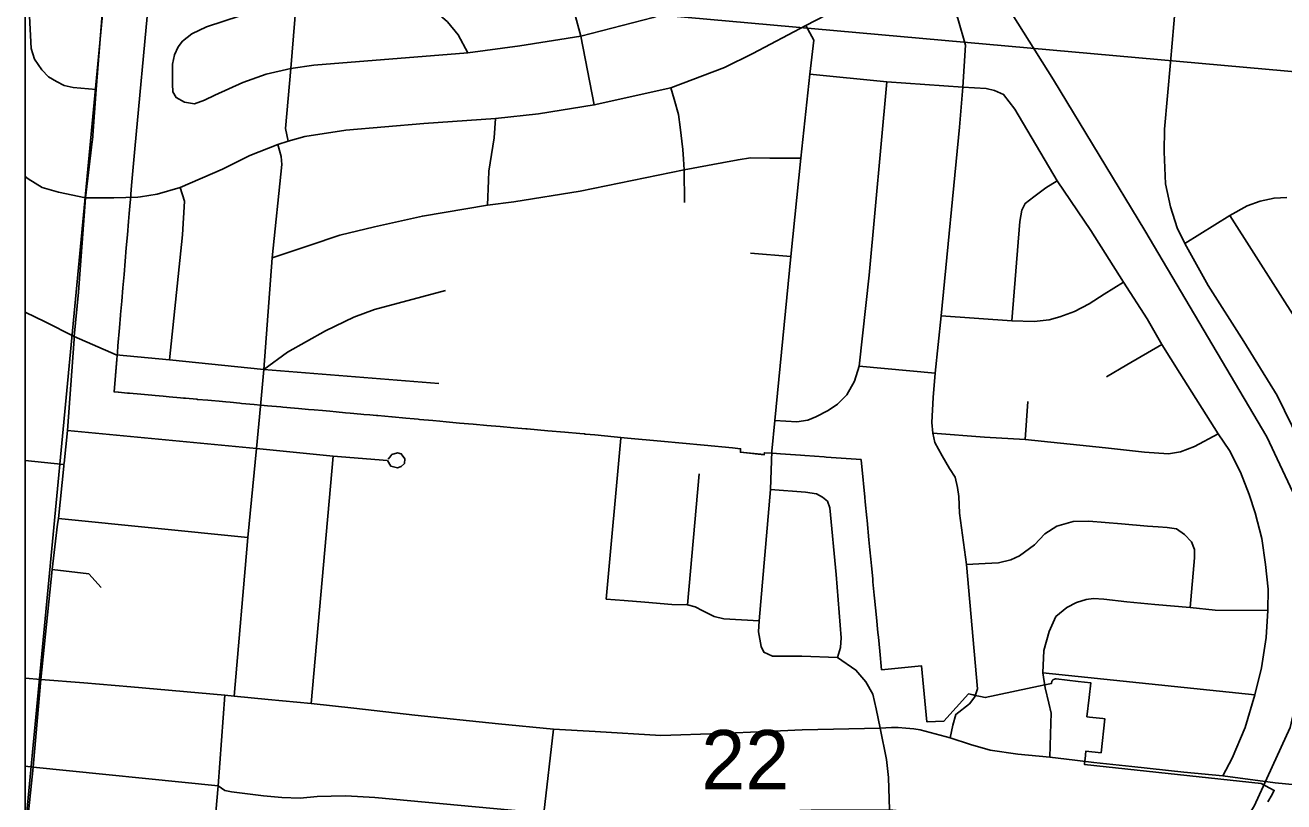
# Model space of a CAD drawing. Extents: x 0 to 34, y 0 to 22.
# Drawn here: x 1.912 to 2.802, y 20.047 to 20.596 of the extents above; entities that cross this region are included whole.
import ezdxf

# ---------------------------------------------------------------- set-up
doc = ezdxf.new("R2010")
doc.units = 0
for name, color, linetype in [('GM_X_City_Street', 7, 'Continuous'), ('GM_X_Corporation', 7, 'Continuous'), ('GM_X_County_Road', 7, 'Continuous'), ('GM_X_Rail_Line', 7, 'Continuous'), ('GM_X_Section_Text', 7, 'Continuous')]:
    doc.layers.add(name, color=color, linetype=linetype)

msp = doc.modelspace()

# ---------------------------------------------------------------- linework, layer by layer
at = {"layer": 'GM_X_City_Street'}
for p, q in [((1.95448, 20.47385), (1.95934, 20.51369)), ((2.42491, 20.43476), (2.45328, 20.43226)), ((2.50173, 20.35467), (2.55547, 20.34969)), ((2.6192, 20.30292), (2.62112, 20.32978)), ((2.32285, 20.18999), (2.33308, 20.3038)), ((1.91189, 20.28811), (1.93926, 20.28508)), ((2.11414, 20.11616), (2.12969, 20.29118)), ((2.38026, 20.1859), (2.38847, 20.27859)), ((1.93535, 20.247), (2.0693, 20.23366)), ((2.63168, 20.13791), (2.78146, 20.12221))]:
    msp.add_line(p, q, dxfattribs=at)
for points in [[(1.95934, 20.51369), (1.95946, 20.51469), (1.96211, 20.55056), (1.96959, 20.64553), (1.9733, 20.6819)], [(1.99348, 20.47454), (2.00521, 20.47651), (2.02158, 20.48103), (2.05148, 20.49419), (2.07073, 20.50374), (2.09058, 20.51158), (2.098, 20.51379), (2.10958, 20.51723), (2.13875, 20.52176), (2.1939, 20.52629), (2.24447, 20.52999), (2.27504, 20.53328), (2.31438, 20.53953), (2.36843, 20.55154), (2.40655, 20.566), (2.42641, 20.57581), (2.46391, 20.59579), (2.47805, 20.60297), (2.52127, 20.62496), (2.5523, 20.64236), (2.60775, 20.67219)], [(1.99611, 20.6782), (2.00714, 20.67239), (2.01415, 20.66977), (2.0286, 20.66929), (2.05071, 20.67141), (2.08401, 20.67451), (2.1089, 20.67492), (2.13131, 20.674), (2.13762, 20.67296), (2.27676, 20.63012), (2.28483, 20.62555), (2.29079, 20.61943), (2.29569, 20.61323), (2.30042, 20.60474), (2.30488, 20.58822), (2.31438, 20.53953)], [(2.098, 20.51379), (2.09591, 20.52285), (2.09982, 20.56536), (2.10362, 20.61149), (2.1089, 20.67492)], [(2.02453, 20.54147), (2.03172, 20.54032), (2.03878, 20.54294), (2.04592, 20.54644), (2.06581, 20.5554), (2.08222, 20.56136), (2.09982, 20.56536), (2.11604, 20.56776), (2.22498, 20.57633), (2.2617, 20.58128), (2.30488, 20.58822), (2.35611, 20.60145), (2.38807, 20.61259), (2.41046, 20.62452), (2.45068, 20.64692)], [(2.57964, 20.11595), (2.58353, 20.12089), (2.58546, 20.12653), (2.5777, 20.21438), (2.57276, 20.25073), (2.57224, 20.26254), (2.57117, 20.2689), (2.56959, 20.2763), (2.56553, 20.2823), (2.56041, 20.2913), (2.55512, 20.30065), (2.55371, 20.30735), (2.553, 20.31494), (2.55406, 20.33258), (2.55547, 20.34969), (2.55971, 20.39027), (2.57258, 20.52373), (2.57506, 20.55213), (2.577, 20.58177), (2.57153, 20.60064), (2.56236, 20.6234), (2.5523, 20.64236)], [(1.96211, 20.55056), (1.94585, 20.55181), (1.93954, 20.55322), (1.93393, 20.55602), (1.92832, 20.55952), (1.92376, 20.56444), (1.91849, 20.5718), (1.91604, 20.57952), (1.91499, 20.60231), (1.91429, 20.61248), (1.91324, 20.62406), (1.91189, 20.63253)], [(2.02453, 20.54147), (2.01871, 20.5447), (2.01625, 20.54889), (2.016, 20.55432), (2.016, 20.56245), (2.016, 20.56836), (2.01748, 20.57502), (2.02019, 20.58069), (2.02315, 20.58463), (2.0298, 20.58993), (2.04015, 20.59474), (2.06402, 20.60266), (2.10362, 20.61149), (2.1205, 20.61371), (2.13307, 20.6147), (2.15032, 20.61593), (2.16684, 20.61692), (2.17645, 20.61741), (2.18408, 20.61568), (2.19272, 20.61223), (2.20183, 20.60583), (2.21046, 20.59843), (2.2181, 20.58907), (2.22498, 20.57633)], [(2.43991, 20.29474), (2.44198, 20.31632), (2.45328, 20.43226), (2.46051, 20.50193), (2.46691, 20.56139), (2.46973, 20.58538), (2.46391, 20.59579)], [(2.44198, 20.31632), (2.45766, 20.31539), (2.46533, 20.31649), (2.47109, 20.31895), (2.47972, 20.32334), (2.48649, 20.32797), (2.49301, 20.33444), (2.49835, 20.34417), (2.50173, 20.35467), (2.50877, 20.41912), (2.52125, 20.55592)], [(2.46691, 20.56139), (2.52125, 20.55592), (2.57506, 20.55213)], [(2.37742, 20.50126), (2.37705, 20.50803), (2.37506, 20.52373), (2.37397, 20.53267), (2.37079, 20.54371), (2.36843, 20.55154)], [(2.57506, 20.55213), (2.59146, 20.55107), (2.59755, 20.54966), (2.60381, 20.54683), (2.61184, 20.53651), (2.64183, 20.48588), (2.66547, 20.45078), (2.68875, 20.41426), (2.70551, 20.38815), (2.71575, 20.37015), (2.72845, 20.34969), (2.75561, 20.30682), (2.76356, 20.29501), (2.77149, 20.27983), (2.77749, 20.26396), (2.78172, 20.25107), (2.78649, 20.23291), (2.78913, 20.21456), (2.7909, 20.19692), (2.79081, 20.18201), (2.78967, 20.16287), (2.78631, 20.14135), (2.78146, 20.12221), (2.77467, 20.09927), (2.76544, 20.07753), (2.75885, 20.06499)], [(2.23891, 20.46868), (2.23968, 20.48617), (2.23973, 20.49264), (2.24361, 20.51624), (2.24447, 20.52999)], [(2.07828, 20.32638), (2.08067, 20.35228), (2.08652, 20.43142), (2.0934, 20.49734), (2.09299, 20.50304), (2.09058, 20.51158)], [(2.08652, 20.43142), (2.11282, 20.44013), (2.13431, 20.4474), (2.15903, 20.45334), (2.19283, 20.46094), (2.23891, 20.46868), (2.2575, 20.47101), (2.30438, 20.47851), (2.37785, 20.49352), (2.40464, 20.49854), (2.41605, 20.50078), (2.42489, 20.50201), (2.43865, 20.5019), (2.46051, 20.50193)], [(2.37814, 20.47057), (2.37785, 20.49352), (2.37742, 20.50126)], [(1.91189, 20.48898), (1.91391, 20.48728), (1.92395, 20.48112), (1.93544, 20.47784), (1.95448, 20.47385)], [(2.60963, 20.38674), (2.61545, 20.45713), (2.61687, 20.46507), (2.61916, 20.46983), (2.62516, 20.47459), (2.63363, 20.48094), (2.64183, 20.48588)], [(1.95448, 20.47385), (1.97464, 20.47372), (1.99153, 20.47421), (1.99348, 20.47454)], [(2.01386, 20.35912), (2.02325, 20.44771), (2.02446, 20.47157), (2.02158, 20.48103)], [(2.7321, 20.44159), (2.76377, 20.46143), (2.77613, 20.46823), (2.7853, 20.47142), (2.79519, 20.47359), (2.80415, 20.4741)], [(1.9465, 20.37383), (1.94664, 20.37585), (1.94949, 20.4071), (1.95448, 20.47385)], [(2.76377, 20.46143), (2.81322, 20.38397), (2.82654, 20.3619), (2.83711, 20.34837), (2.84321, 20.34268), (2.84901, 20.33922), (2.85562, 20.33566), (2.86437, 20.33322), (2.88365, 20.32868)], [(2.55971, 20.39027), (2.60963, 20.38674), (2.62551, 20.38638), (2.63609, 20.38762), (2.64368, 20.38974), (2.65409, 20.39344), (2.6645, 20.39891), (2.6749, 20.40562), (2.68875, 20.41426)], [(2.08067, 20.35228), (2.09742, 20.36477), (2.1244, 20.37975), (2.14434, 20.38932), (2.15886, 20.39485), (2.20911, 20.40834)], [(1.91189, 20.39292), (1.92599, 20.38602), (1.94664, 20.37585), (1.97613, 20.36274)], [(1.93486, 20.243), (1.93535, 20.247), (1.93917, 20.28411), (1.93926, 20.28508), (1.93936, 20.28606), (1.94187, 20.30922), (1.9465, 20.37383)], [(2.67665, 20.34711), (2.6911, 20.35563), (2.71575, 20.37015)], [(1.97613, 20.36274), (2.01386, 20.35912), (2.08067, 20.35228), (2.20437, 20.34256)], [(2.0596, 20.12134), (2.0693, 20.23366), (2.07544, 20.29658), (2.07828, 20.32638)], [(1.94187, 20.30922), (2.07544, 20.29658), (2.12969, 20.29118), (2.16805, 20.2881), (2.17041, 20.28409), (2.17532, 20.28282), (2.17786, 20.28373), (2.18023, 20.28591), (2.18041, 20.28918), (2.17786, 20.29264), (2.17513, 20.29336), (2.17132, 20.29228), (2.16968, 20.29028), (2.16859, 20.289)], [(2.55371, 20.30735), (2.59044, 20.30457), (2.6192, 20.30292), (2.67594, 20.29689), (2.70361, 20.29388), (2.7206, 20.29278), (2.72906, 20.29405), (2.73884, 20.29795), (2.75561, 20.30682)], [(2.51663, 20.0987), (2.51378, 20.11242), (2.51145, 20.12264), (2.50634, 20.13147), (2.49937, 20.13982), (2.48637, 20.14865), (2.46128, 20.14958), (2.44828, 20.14958), (2.44038, 20.14958), (2.43434, 20.15237), (2.43248, 20.15655), (2.43063, 20.16677), (2.43109, 20.17466), (2.43899, 20.26757), (2.43991, 20.29474)], [(2.48637, 20.14865), (2.48851, 20.15574), (2.48908, 20.16266), (2.48534, 20.20733), (2.48102, 20.25459), (2.47928, 20.2592), (2.47583, 20.26209), (2.47151, 20.26439), (2.46373, 20.26555), (2.43899, 20.26757)], [(1.91189, 20.01675), (1.91745, 20.07121), (1.92226, 20.12517), (1.92305, 20.13307), (1.9309, 20.21101), (1.93486, 20.243)], [(2.5777, 20.21438), (2.59076, 20.21509), (2.60025, 20.21574), (2.60896, 20.21781), (2.61518, 20.22058), (2.62569, 20.22833), (2.63302, 20.23607), (2.64145, 20.2416), (2.65307, 20.24478), (2.66413, 20.2452), (2.68722, 20.24326), (2.70554, 20.2416), (2.71315, 20.24111), (2.71966, 20.24062), (2.72614, 20.23973), (2.73182, 20.23558), (2.73672, 20.2304), (2.73887, 20.22501), (2.73887, 20.21927), (2.73577, 20.18413)], [(1.9309, 20.21101), (1.95681, 20.20793), (1.96554, 20.19811)], [(2.32285, 20.18999), (2.33547, 20.18901), (2.3501, 20.1879), (2.36917, 20.18612), (2.38026, 20.1859), (2.38581, 20.18457), (2.39113, 20.18169), (2.39534, 20.17947), (2.39912, 20.1777), (2.40599, 20.17614), (2.43109, 20.17466)], [(2.63327, 20.12732), (2.63168, 20.13791), (2.63222, 20.15361), (2.63609, 20.16702), (2.64086, 20.1776), (2.64862, 20.18413), (2.6555, 20.18766), (2.6622, 20.1896), (2.6675, 20.1903), (2.67471, 20.18995), (2.69113, 20.18801), (2.71089, 20.18607), (2.73577, 20.18413), (2.75359, 20.18219), (2.79081, 20.18201)], [(1.91189, 20.13405), (1.92305, 20.13307), (1.95336, 20.13068)], [(1.95336, 20.13068), (1.98671, 20.12805), (2.05319, 20.12193), (2.0596, 20.12134), (2.08384, 20.11904)], [(2.63652, 20.07825), (2.63733, 20.10227), (2.6375, 20.10933), (2.63592, 20.11639), (2.63327, 20.12732)], [(2.01558, 19.68946), (2.02049, 19.74991), (2.02659, 19.80941), (2.03136, 19.86976), (2.03659, 19.93045), (2.0429, 19.99649), (2.04837, 20.05801), (2.05319, 20.12193)], [(2.08384, 20.11904), (2.11414, 20.11616), (2.14432, 20.11279)], [(2.14432, 20.11279), (2.18758, 20.10797), (2.24674, 20.10174), (2.28555, 20.09799), (2.31492, 20.09626)], [(2.56599, 20.09177), (2.568, 20.10077), (2.57014, 20.10842), (2.57964, 20.11595)], [(2.2378, 19.62309), (2.2418, 19.67003), (2.24772, 19.72922), (2.25343, 19.78942), (2.25898, 19.8488), (2.26431, 19.90966), (2.26814, 19.94625), (2.27257, 19.97731), (2.27861, 20.03847), (2.28555, 20.09799)], [(2.31492, 20.09626), (2.36152, 20.09353), (2.40373, 20.09494), (2.44614, 20.09684)], [(2.44614, 20.09684), (2.46129, 20.09752), (2.51663, 20.0987)], [(2.51663, 20.0987), (2.52457, 20.09923), (2.52931, 20.09923), (2.53465, 20.09879), (2.54029, 20.09824), (2.54488, 20.0974), (2.56599, 20.09177), (2.58052, 20.08709), (2.59436, 20.0831), (2.61394, 20.0804), (2.63652, 20.07825), (2.65426, 20.0761), (2.66758, 20.07438), (2.69451, 20.07147)], [(2.52254, 20.01095), (2.52325, 20.04088), (2.52254, 20.06369), (2.52112, 20.07652), (2.51663, 20.0987)], [(1.91189, 20.07171), (1.91745, 20.07121), (2.04837, 20.05801), (2.05307, 20.05471), (2.05787, 20.05368), (2.08046, 20.05094), (2.09348, 20.04957), (2.10649, 20.04923), (2.11848, 20.05025), (2.12841, 20.0506), (2.13868, 20.05094), (2.15923, 20.04957), (2.27861, 20.03847), (2.31442, 20.0376), (2.35118, 20.03725), (2.41232, 20.03897), (2.46767, 20.04059), (2.52325, 20.04088), (2.58114, 20.03538), (2.59677, 20.03348)], [(2.69451, 20.07147), (2.73141, 20.06748), (2.75885, 20.06499), (2.79592, 20.06008), (2.87339, 20.05259)]]:
    msp.add_lwpolyline(points, dxfattribs=at)
at = {"layer": 'GM_X_Corporation'}
for points in [[(4.05187, 21.10587), (1.91189, 21.10587), (1.91189, 14.30587)], [(4.05187, 21.10587), (1.91189, 21.10587), (1.91189, 14.30587)], [(1.91189, 21.10587), (1.91189, 17.55856)], [(1.9991, 20.61216), (1.98942, 20.50854), (1.98742, 20.48511), (1.98695, 20.47966), (1.98637, 20.47285), (1.98594, 20.4679), (1.9855, 20.46266), (1.98502, 20.45716), (1.98422, 20.44776), (1.98341, 20.43836), (1.98261, 20.42896), (1.9818, 20.41955), (1.981, 20.41015), (1.98019, 20.40075), (1.97939, 20.39135), (1.97934, 20.39078), (1.97858, 20.38194), (1.97748, 20.36909), (1.97709, 20.36453), (1.97667, 20.35962), (1.97471, 20.33667), (1.9747, 20.33662), (1.97477, 20.33661), (1.97776, 20.33634), (1.97783, 20.33634), (1.98414, 20.33576), (1.98574, 20.33562), (1.99365, 20.3349), (1.99376, 20.33489), (2.00156, 20.33419), (2.00376, 20.33399), (2.00664, 20.33373), (2.00947, 20.33347), (2.01376, 20.33309), (2.02177, 20.33236), (2.02375, 20.33218), (2.02529, 20.33204), (2.0332, 20.33133), (2.03375, 20.33128), (2.04111, 20.33061), (2.04375, 20.33037), (2.04902, 20.3299), (2.05374, 20.32947), (2.05693, 20.32918), (2.06374, 20.32856), (2.06484, 20.32846), (2.07374, 20.32766), (2.07835, 20.32725), (2.07845, 20.32724), (2.08317, 20.32681), (2.09265, 20.32596), (2.0942, 20.32581), (2.10245, 20.32507), (2.10524, 20.32482), (2.11226, 20.32418), (2.11627, 20.32382), (2.12207, 20.3233), (2.12731, 20.32282), (2.13188, 20.32241), (2.13834, 20.32183), (2.14169, 20.32152), (2.14938, 20.32083), (2.1515, 20.32064), (2.15573, 20.32025), (2.16041, 20.31983), (2.16131, 20.31975), (2.17111, 20.31886), (2.17145, 20.31883), (2.18111, 20.31796), (2.18691, 20.31744), (2.18994, 20.31716), (2.19073, 20.31709), (2.20015, 20.31624), (2.2051, 20.31578), (2.20958, 20.31539), (2.21916, 20.31455), (2.22873, 20.3137), (2.2383, 20.31286), (2.24788, 20.31202), (2.25745, 20.31118), (2.26592, 20.31044), (2.26702, 20.31034), (2.28158, 20.30906), (2.29367, 20.308), (2.30427, 20.30706), (2.30717, 20.3068), (2.30746, 20.30678), (2.30784, 20.30675), (2.30818, 20.30671), (2.31485, 20.30609), (2.32844, 20.30481), (2.3378, 20.30392), (2.33787, 20.30392), (2.36144, 20.3017), (2.39208, 20.29881), (2.4122, 20.29692), (2.41791, 20.29638), (2.41778, 20.29382), (2.43457, 20.29211), (2.43471, 20.29355), (2.44038, 20.29315), (2.44047, 20.29314), (2.44605, 20.29269), (2.46022, 20.29173), (2.46326, 20.29151), (2.47697, 20.29053), (2.47841, 20.29042), (2.49612, 20.28916), (2.50311, 20.28865), (2.50314, 20.28828), (2.50357, 20.28386), (2.50569, 20.262), (2.50601, 20.25879), (2.5071, 20.24747), (2.50728, 20.2457), (2.50861, 20.23194), (2.5093, 20.22485), (2.50995, 20.21818), (2.5104, 20.21354), (2.51128, 20.20442), (2.5115, 20.20223), (2.51241, 20.19281), (2.51262, 20.19066), (2.51396, 20.1769), (2.51497, 20.16642), (2.51529, 20.16314), (2.51626, 20.15322), (2.51754, 20.14003), (2.54582, 20.14274), (2.54965, 20.10328), (2.5497, 20.10328), (2.56163, 20.10357), (2.5791, 20.12292), (2.58229, 20.12222), (2.58373, 20.1219), (2.58752, 20.12107), (2.58761, 20.12105), (2.59089, 20.12032), (2.60966, 20.12432), (2.61306, 20.12505), (2.62857, 20.12836), (2.63312, 20.12933), (2.63779, 20.13032), (2.63784, 20.13034), (2.63783, 20.13048), (2.63783, 20.13058), (2.63783, 20.13068), (2.63783, 20.13078), (2.63783, 20.13088), (2.63784, 20.13098), (2.63785, 20.13108), (2.63787, 20.13118), (2.63789, 20.13127), (2.63791, 20.13137), (2.63794, 20.13146), (2.63797, 20.13156), (2.638, 20.13165), (2.63803, 20.13175), (2.63807, 20.13184), (2.63812, 20.13193), (2.63816, 20.13201), (2.63821, 20.1321), (2.63826, 20.13219), (2.63832, 20.13227), (2.63837, 20.13235), (2.63843, 20.13243), (2.63849, 20.13251), (2.63856, 20.13258), (2.63863, 20.13265), (2.6387, 20.13272), (2.63877, 20.13279), (2.63885, 20.13285), (2.63892, 20.13292), (2.639, 20.13298), (2.63909, 20.13303), (2.63917, 20.13309), (2.63925, 20.13314), (2.63934, 20.13319), (2.63943, 20.13323), (2.63952, 20.13327), (2.63961, 20.13331), (2.6397, 20.13335), (2.6398, 20.13338), (2.63989, 20.1334), (2.63999, 20.13343), (2.64008, 20.13345), (2.64018, 20.13347), (2.64028, 20.13349), (2.64038, 20.1335), (2.64048, 20.13351), (2.64058, 20.13351), (2.64067, 20.13351), (2.64077, 20.13351), (2.64087, 20.1335), (2.64097, 20.1335), (2.65661, 20.1318), (2.66545, 20.13084), (2.66432, 20.12048), (2.66283, 20.10677), (2.66472, 20.10656), (2.67413, 20.10554), (2.67545, 20.1054), (2.67284, 20.08132), (2.6621, 20.08249), (2.66152, 20.0771), (2.6615, 20.07697), (2.66139, 20.0759), (2.66109, 20.07312), (2.66108, 20.07307), (2.66115, 20.07307), (2.78603, 20.05951), (2.79523, 20.0547), (2.79301, 20.05068), (2.79144, 20.04788), (2.79064, 20.04649)], [(2.79064, 20.04649), (2.79144, 20.04788), (2.79301, 20.05068), (2.79523, 20.0547), (2.78603, 20.05951), (2.66115, 20.07307), (2.66108, 20.07307), (2.66109, 20.07312), (2.66139, 20.0759), (2.6615, 20.07697), (2.66152, 20.0771), (2.6621, 20.08249), (2.67284, 20.08132), (2.67545, 20.1054), (2.67413, 20.10554), (2.66472, 20.10656), (2.66283, 20.10677), (2.66432, 20.12048), (2.66545, 20.13084), (2.65661, 20.1318), (2.64097, 20.1335), (2.64087, 20.1335), (2.64077, 20.13351), (2.64067, 20.13351), (2.64058, 20.13351), (2.64048, 20.13351), (2.64038, 20.1335), (2.64028, 20.13349), (2.64018, 20.13347), (2.64008, 20.13345), (2.63999, 20.13343), (2.63989, 20.1334), (2.6398, 20.13338), (2.6397, 20.13335), (2.63961, 20.13331), (2.63952, 20.13327), (2.63943, 20.13323), (2.63934, 20.13319), (2.63925, 20.13314), (2.63917, 20.13309), (2.63909, 20.13303), (2.639, 20.13298), (2.63892, 20.13292), (2.63885, 20.13285), (2.63877, 20.13279), (2.6387, 20.13272), (2.63863, 20.13265), (2.63856, 20.13258), (2.63849, 20.13251), (2.63843, 20.13243), (2.63837, 20.13235), (2.63832, 20.13227), (2.63826, 20.13219), (2.63821, 20.1321), (2.63816, 20.13201), (2.63812, 20.13193), (2.63807, 20.13184), (2.63803, 20.13175), (2.638, 20.13165), (2.63797, 20.13156), (2.63794, 20.13146), (2.63791, 20.13137), (2.63789, 20.13127), (2.63787, 20.13118), (2.63785, 20.13108), (2.63784, 20.13098), (2.63783, 20.13088), (2.63783, 20.13078), (2.63783, 20.13068), (2.63783, 20.13058), (2.63783, 20.13048), (2.63784, 20.13034), (2.63779, 20.13032), (2.63312, 20.12933), (2.62857, 20.12836), (2.61306, 20.12505), (2.60966, 20.12432), (2.59089, 20.12032), (2.58761, 20.12105), (2.58752, 20.12107), (2.58373, 20.1219), (2.58229, 20.12222), (2.5791, 20.12292), (2.56163, 20.10357), (2.54965, 20.10328), (2.54582, 20.14274), (2.51754, 20.14003), (2.51626, 20.15322), (2.51529, 20.16314), (2.51497, 20.16642), (2.51396, 20.1769), (2.51262, 20.19066), (2.51241, 20.19281), (2.5115, 20.20223), (2.51128, 20.20442), (2.5104, 20.21354), (2.50995, 20.21818), (2.5093, 20.22485), (2.50861, 20.23194), (2.50728, 20.2457), (2.5071, 20.24747), (2.50601, 20.25879), (2.50569, 20.262), (2.50357, 20.28386), (2.50314, 20.28828), (2.50311, 20.28865), (2.49612, 20.28916), (2.47841, 20.29042), (2.47697, 20.29053), (2.46326, 20.29151), (2.46022, 20.29173), (2.44605, 20.29274), (2.44598, 20.29275), (2.44047, 20.29314), (2.44038, 20.29315), (2.43471, 20.29355), (2.43458, 20.29216), (2.41778, 20.29382), (2.41791, 20.29638), (2.4122, 20.29692), (2.39208, 20.29881), (2.36144, 20.3017), (2.33787, 20.30392), (2.3378, 20.30392), (2.32844, 20.30481), (2.31485, 20.30609), (2.30818, 20.30671), (2.30784, 20.30675), (2.30746, 20.30678), (2.30717, 20.3068), (2.30427, 20.30706), (2.29367, 20.308), (2.28158, 20.30906), (2.26702, 20.31034), (2.26592, 20.31044), (2.25745, 20.31118), (2.24788, 20.31202), (2.2383, 20.31286), (2.22873, 20.3137), (2.21916, 20.31455), (2.20958, 20.31539), (2.2051, 20.31579), (2.20015, 20.31624), (2.19073, 20.31709), (2.18994, 20.31716), (2.18691, 20.31744), (2.18111, 20.31796), (2.17145, 20.31883), (2.17111, 20.31886), (2.16131, 20.31975), (2.16041, 20.31983), (2.15573, 20.32025), (2.1515, 20.32064), (2.14938, 20.32083), (2.14169, 20.32152), (2.13834, 20.32182), (2.13188, 20.32241), (2.12731, 20.32282), (2.12207, 20.3233), (2.11627, 20.32382), (2.11226, 20.32418), (2.10524, 20.32482), (2.10245, 20.32507), (2.0942, 20.32581), (2.09265, 20.32596), (2.08317, 20.32681), (2.07845, 20.32724), (2.07835, 20.32725), (2.07374, 20.32766), (2.06484, 20.32846), (2.06374, 20.32856), (2.05693, 20.32918), (2.05374, 20.32947), (2.04902, 20.3299), (2.04375, 20.33037), (2.04111, 20.33061), (2.03375, 20.33128), (2.0332, 20.33133), (2.02529, 20.33204), (2.02375, 20.33218), (2.02177, 20.33236), (2.01376, 20.33309), (2.00947, 20.33347), (2.00664, 20.33373), (2.00376, 20.33399), (2.00156, 20.33419), (1.99376, 20.33489), (1.99365, 20.3349), (1.98574, 20.33562), (1.98414, 20.33576), (1.97783, 20.33634), (1.97776, 20.33634), (1.97477, 20.33661), (1.9747, 20.33662), (1.97471, 20.33667), (1.97667, 20.35957), (1.97667, 20.35962), (1.97709, 20.36453), (1.97748, 20.36909), (1.97858, 20.38194), (1.97934, 20.39078), (1.97939, 20.39135), (1.98019, 20.40075), (1.981, 20.41015), (1.9818, 20.41955), (1.98261, 20.42896), (1.98341, 20.43836), (1.98422, 20.44776), (1.98502, 20.45716), (1.9855, 20.46266), (1.98595, 20.46796), (1.98637, 20.47285), (1.98695, 20.47966), (1.98742, 20.48511), (1.98943, 20.50859), (1.9991, 20.61216)]]:
    msp.add_lwpolyline(points, dxfattribs=at)
for points in [[(3.02277, 21.10587), (2.0126, 21.10587), (1.96994, 20.63844), (2.97078, 20.54851)], [(1.91189, 20.64375), (1.91189, 20.02702), (1.96994, 20.63844)], [(1.91189, 20.02702), (1.91189, 19.63153), (2.87529, 19.53828), (2.97078, 20.54851), (1.96994, 20.63844)]]:
    msp.add_lwpolyline(points, close=True, dxfattribs=at)
at = {"layer": 'GM_X_County_Road'}
msp.add_lwpolyline([(2.87339, 20.05259), (2.86793, 20.10035), (2.84935, 20.17648), (2.83159, 20.24733), (2.81811, 20.29156), (2.7974, 20.33398), (2.77388, 20.37212), (2.74857, 20.4119), (2.7321, 20.44159), (2.72659, 20.45257), (2.72199, 20.46734), (2.71832, 20.48375), (2.71733, 20.50627), (2.71766, 20.52238), (2.72182, 20.56946), (2.72555, 20.61067), (2.73329, 20.6818), (2.73859, 20.74048)], dxfattribs=at)
at = {"layer": 'GM_X_Rail_Line'}
msp.add_lwpolyline([(2.38745, 19.57449), (2.4299, 19.60275), (2.45748, 19.6189), (2.49135, 19.64212), (2.52119, 19.66985), (2.55919, 19.70217), (2.62833, 19.81092), (2.71263, 19.93686), (2.75411, 20.00078), (2.78111, 20.04343), (2.80647, 20.09925), (2.82168, 20.16521), (2.82168, 20.21595), (2.81027, 20.26162), (2.78997, 20.30475), (2.70373, 20.45062), (2.63905, 20.55717), (2.57554, 20.65858), (2.45787, 20.79004), (2.38537, 20.87185), (2.31725, 20.94841), (2.22727, 21.0482), (2.17425, 21.10587)], dxfattribs=at)

# ---------------------------------------------------------------- texts
at = {"layer": 'GM_X_Section_Text'}
msp.add_text('22', height=0.041856, rotation=0.00001, dxfattribs=at).set_placement((2.39003, 20.05546))

doc.saveas('drawing.dxf')
